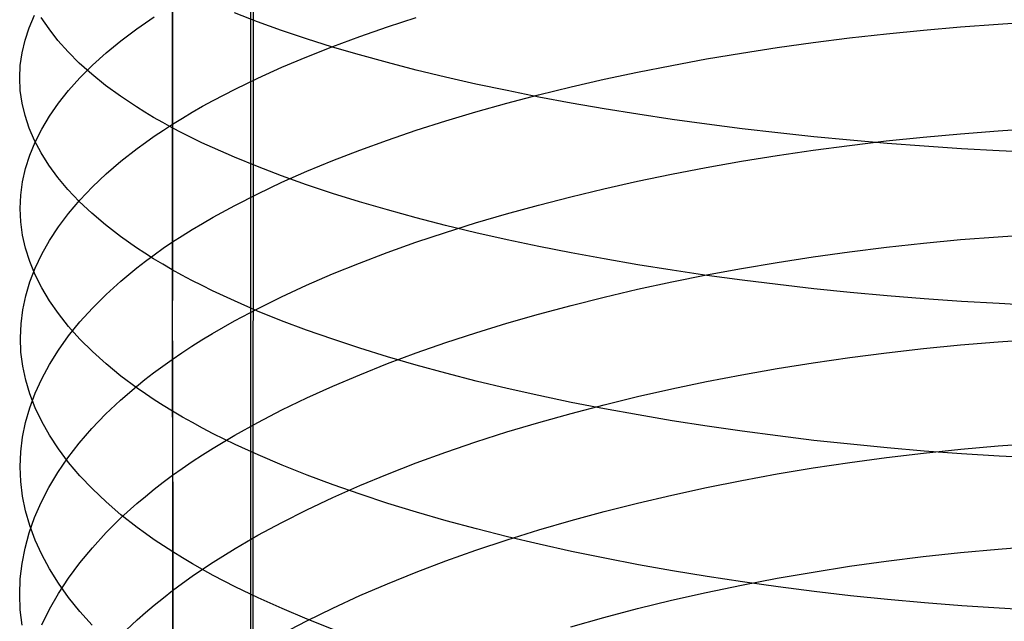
# Model space of a CAD drawing. Extents: x -383 to 1849, y -1185 to -529.
# Tile 739 of 870: x 1775.06 to 1787.65, y -1049.3 to -1041.61. Entities that reach past the tile are written whole.
import ezdxf

# ---------------------------------------------------------------- set-up
doc = ezdxf.new("R2010")
doc.units = 0
doc.layers.add('PREDEFINITO', color=7, linetype='CONTINUOUS')

msp = doc.modelspace()

# ---------------------------------------------------------------- linework, layer by layer
at = {"layer": 'PREDEFINITO'}
for p, q in [((1778.04, -885.974, 440.631), (1778.002, -1075.436, 439.084)), ((1778.035, -1078.013, 439.038), (1778.09, -902.932, 440.751)), ((1777.007, -1039.343, 668.475), (1777.006, -1042.991, 667.502)), ((1777.012, -1041.429, 652.314), (1777.012, -1044.452, 651.272)), ((1775.179, -1041.714, 658.028), (1775.248, -1041.555, 657.569)), ((1775.432, -1041.729, 663.615), (1775.333, -1041.581, 663.157)), ((1776.665, -1041.651, 652.917), (1776.777, -1041.576, 652.714)), ((1778.098, -1041.638, 669.551), (1777.803, -1041.525, 669.178)), ((1779.761, -1041.704, 648.634), (1780.128, -1041.585, 648.33)), ((1775.126, -1041.874, 658.49), (1775.179, -1041.714, 658.028)), ((1775.546, -1041.877, 664.068), (1775.432, -1041.729, 663.615)), ((1776.351, -1041.879, 653.537), (1776.556, -1041.726, 653.122)), ((1776.556, -1041.726, 653.122), (1776.665, -1041.651, 652.917)), ((1778.405, -1041.748, 669.914), (1778.098, -1041.638, 669.551)), ((1779.406, -1041.827, 648.948), (1779.761, -1041.704, 648.634)), ((1786.611, -1041.743, 644.73), (1787.088, -1041.701, 644.63)), ((1787.088, -1041.701, 644.63), (1787.568, -1041.666, 644.544)), ((1787.568, -1041.666, 644.544), (1788.05, -1041.637, 644.474)), ((1778.725, -1041.856, 670.268), (1778.405, -1041.748, 669.914)), ((1779.062, -1041.953, 649.272), (1779.406, -1041.827, 648.948)), ((1785.203, -1041.903, 645.116), (1785.668, -1041.844, 644.973)), ((1785.668, -1041.844, 644.973), (1786.138, -1041.79, 644.844)), ((1786.138, -1041.79, 644.844), (1786.611, -1041.743, 644.73)), ((1775.088, -1042.034, 658.953), (1775.126, -1041.874, 658.49)), ((1775.675, -1042.022, 664.518), (1775.546, -1041.877, 664.068)), ((1776.161, -1042.035, 653.958), (1776.351, -1041.879, 653.537)), ((1779.058, -1041.96, 670.612), (1778.725, -1041.856, 670.268)), ((1778.73, -1042.084, 649.606), (1779.062, -1041.953, 649.272)), ((1779.403, -1042.061, 670.945), (1779.058, -1041.96, 670.612)), ((1784.287, -1042.038, 645.442), (1784.742, -1041.967, 645.272)), ((1784.742, -1041.967, 645.272), (1785.203, -1041.903, 645.116)), ((1775.065, -1042.195, 659.417), (1775.088, -1042.034, 658.953)), ((1775.819, -1042.167, 664.962), (1775.675, -1042.022, 664.518)), ((1775.986, -1042.192, 654.386), (1776.161, -1042.035, 653.958)), ((1778.41, -1042.219, 649.95), (1778.73, -1042.084, 649.606)), ((1779.759, -1042.159, 671.268), (1779.403, -1042.061, 670.945)), ((1783.838, -1042.113, 645.625), (1784.287, -1042.038, 645.442)), ((1775.057, -1042.355, 659.881), (1775.065, -1042.195, 659.417)), ((1775.979, -1042.309, 665.402), (1775.819, -1042.167, 664.962)), ((1775.826, -1042.352, 654.82), (1775.986, -1042.192, 654.386)), ((1778.103, -1042.357, 650.303), (1778.41, -1042.219, 649.95)), ((1780.126, -1042.254, 671.58), (1779.759, -1042.159, 671.268)), ((1782.957, -1042.281, 646.029), (1783.394, -1042.195, 645.821)), ((1783.394, -1042.195, 645.821), (1783.838, -1042.113, 645.625)), ((1775.065, -1042.516, 660.346), (1775.057, -1042.355, 659.881)), ((1775.681, -1042.514, 655.259), (1775.826, -1042.352, 654.82)), ((1776.154, -1042.45, 665.835), (1775.979, -1042.309, 665.402)), ((1777.81, -1042.499, 650.666), (1778.103, -1042.357, 650.303)), ((1780.503, -1042.345, 671.881), (1780.126, -1042.254, 671.58)), ((1780.891, -1042.433, 672.171), (1780.503, -1042.345, 671.881)), ((1782.528, -1042.372, 646.25), (1782.957, -1042.281, 646.029)), ((1776.344, -1042.588, 666.263), (1776.154, -1042.45, 665.835)), ((1781.288, -1042.518, 672.449), (1780.891, -1042.433, 672.171)), ((1781.692, -1042.571, 646.728), (1782.106, -1042.469, 646.483)), ((1782.106, -1042.469, 646.483), (1782.528, -1042.372, 646.25)), ((1775.087, -1042.677, 660.81), (1775.065, -1042.516, 660.346)), ((1775.552, -1042.677, 655.703), (1775.681, -1042.514, 655.259)), ((1776.549, -1042.725, 666.683), (1776.344, -1042.588, 666.263)), ((1777.53, -1042.644, 651.037), (1777.81, -1042.499, 650.666)), ((1781.287, -1042.677, 646.985), (1781.692, -1042.571, 646.728)), ((1781.694, -1042.599, 672.716), (1781.288, -1042.518, 672.449)), ((1782.109, -1042.676, 672.97), (1781.694, -1042.599, 672.716)), ((1775.126, -1042.837, 661.273), (1775.087, -1042.677, 660.81)), ((1775.438, -1042.842, 656.15), (1775.552, -1042.677, 655.703)), ((1776.658, -1042.792, 666.891), (1776.549, -1042.725, 666.683)), ((1777.264, -1042.793, 651.418), (1777.395, -1042.718, 651.227)), ((1777.395, -1042.718, 651.227), (1777.53, -1042.644, 651.037)), ((1780.89, -1042.788, 647.253), (1781.287, -1042.677, 646.985)), ((1782.531, -1042.749, 673.212), (1782.109, -1042.676, 672.97)), ((1775.179, -1042.997, 661.735), (1775.126, -1042.837, 661.273)), ((1775.339, -1043.008, 656.602), (1775.438, -1042.842, 656.15)), ((1776.77, -1042.859, 667.097), (1776.658, -1042.792, 666.891)), ((1776.886, -1042.925, 667.301), (1776.77, -1042.859, 667.097)), ((1777.137, -1042.868, 651.611), (1777.264, -1042.793, 651.418)), ((1780.504, -1042.904, 647.533), (1780.89, -1042.788, 647.253)), ((1782.962, -1042.819, 673.442), (1782.531, -1042.749, 673.212)), ((1783.399, -1042.885, 673.658), (1782.962, -1042.819, 673.442)), ((1777.006, -1042.991, 667.502), (1776.886, -1042.925, 667.301)), ((1776.894, -1043.022, 652.004), (1777.013, -1042.945, 651.807)), ((1777.013, -1042.945, 651.807), (1777.137, -1042.868, 651.611)), ((1780.127, -1043.024, 647.823), (1780.504, -1042.904, 647.533)), ((1783.844, -1042.946, 673.861), (1783.399, -1042.885, 673.658)), ((1784.294, -1043.004, 674.051), (1783.844, -1042.946, 673.861)), ((1775.247, -1043.156, 662.194), (1775.179, -1042.997, 661.735)), ((1775.255, -1043.176, 657.056), (1775.339, -1043.008, 656.602)), ((1776.666, -1043.179, 652.405), (1776.778, -1043.1, 652.204)), ((1776.778, -1043.1, 652.204), (1776.894, -1043.022, 652.004)), ((1777.13, -1043.055, 667.702), (1777.006, -1042.991, 667.502)), ((1777.006, -1042.991, 667.502), (1777.006, -1044.806, 666.964)), ((1777.257, -1043.119, 667.9), (1777.13, -1043.055, 667.702)), ((1779.761, -1043.149, 648.124), (1780.127, -1043.024, 647.823)), ((1784.75, -1043.057, 674.228), (1784.294, -1043.004, 674.051)), ((1785.211, -1043.107, 674.39), (1784.75, -1043.057, 674.228)), ((1785.677, -1043.152, 674.538), (1785.211, -1043.107, 674.39)), ((1786.137, -1043.161, 644.336), (1786.61, -1043.111, 644.222)), ((1786.61, -1043.111, 644.222), (1787.087, -1043.068, 644.122)), ((1787.087, -1043.068, 644.122), (1787.567, -1043.031, 644.037)), ((1787.567, -1043.031, 644.037), (1788.049, -1043, 643.967)), ((1775.187, -1043.344, 657.513), (1775.255, -1043.176, 657.056)), ((1775.331, -1043.314, 662.651), (1775.247, -1043.156, 662.194)), ((1776.557, -1043.258, 652.608), (1776.666, -1043.179, 652.405)), ((1777.388, -1043.183, 668.095), (1777.257, -1043.119, 667.9)), ((1777.523, -1043.245, 668.288), (1777.388, -1043.183, 668.095)), ((1779.405, -1043.278, 648.436), (1779.761, -1043.149, 648.124)), ((1785.201, -1043.279, 644.606), (1785.667, -1043.217, 644.464)), ((1785.667, -1043.217, 644.464), (1786.137, -1043.161, 644.336)), ((1786.148, -1043.192, 674.672), (1785.677, -1043.152, 674.538)), ((1786.622, -1043.228, 674.791), (1786.148, -1043.192, 674.672)), ((1787.099, -1043.26, 674.895), (1786.622, -1043.228, 674.791)), ((1775.133, -1043.513, 657.972), (1775.187, -1043.344, 657.513)), ((1775.43, -1043.471, 663.105), (1775.331, -1043.314, 662.651)), ((1776.352, -1043.419, 653.02), (1776.557, -1043.258, 652.608)), ((1777.803, -1043.369, 668.668), (1777.523, -1043.245, 668.288)), ((1779.061, -1043.411, 648.757), (1779.405, -1043.278, 648.436)), ((1784.285, -1043.421, 644.93), (1784.741, -1043.347, 644.761)), ((1784.741, -1043.347, 644.761), (1785.201, -1043.279, 644.606)), ((1787.58, -1043.287, 674.983), (1787.099, -1043.26, 674.895)), ((1788.062, -1043.309, 675.056), (1787.58, -1043.287, 674.983)), ((1775.544, -1043.627, 663.555), (1775.43, -1043.471, 663.105)), ((1776.162, -1043.583, 653.439), (1776.352, -1043.419, 653.02)), ((1778.098, -1043.489, 669.039), (1777.803, -1043.369, 668.668)), ((1778.405, -1043.606, 669.4), (1778.098, -1043.489, 669.039)), ((1778.729, -1043.548, 649.089), (1779.061, -1043.411, 648.757)), ((1783.835, -1043.501, 645.112), (1784.285, -1043.421, 644.93)), ((1775.095, -1043.683, 658.433), (1775.133, -1043.513, 657.972)), ((1775.987, -1043.749, 653.864), (1776.162, -1043.583, 653.439)), ((1778.725, -1043.72, 669.751), (1778.405, -1043.606, 669.4)), ((1778.409, -1043.689, 649.43), (1778.729, -1043.548, 649.089)), ((1782.955, -1043.676, 645.514), (1783.392, -1043.586, 645.306)), ((1783.392, -1043.586, 645.306), (1783.835, -1043.501, 645.112)), ((1775.073, -1043.853, 658.894), (1775.095, -1043.683, 658.433)), ((1775.674, -1043.781, 664.001), (1775.544, -1043.627, 663.555)), ((1778.102, -1043.835, 649.78), (1778.409, -1043.689, 649.43)), ((1779.058, -1043.831, 670.093), (1778.725, -1043.72, 669.751)), ((1782.525, -1043.772, 645.733), (1782.955, -1043.676, 645.514)), ((1775.065, -1044.023, 659.356), (1775.073, -1043.853, 658.894)), ((1775.818, -1043.934, 664.443), (1775.674, -1043.781, 664.001)), ((1775.827, -1043.918, 654.294), (1775.987, -1043.749, 653.864)), ((1777.809, -1043.984, 650.14), (1778.102, -1043.835, 649.78)), ((1779.403, -1043.938, 670.425), (1779.058, -1043.831, 670.093)), ((1782.103, -1043.874, 645.965), (1782.525, -1043.772, 645.733)), ((1775.682, -1044.088, 654.73), (1775.827, -1043.918, 654.294)), ((1775.978, -1044.085, 664.879), (1775.818, -1043.934, 664.443)), ((1777.529, -1044.136, 650.509), (1777.809, -1043.984, 650.14)), ((1779.759, -1044.043, 670.746), (1779.403, -1043.938, 670.425)), ((1781.283, -1044.092, 646.463), (1781.689, -1043.98, 646.208)), ((1781.689, -1043.98, 646.208), (1782.103, -1043.874, 645.965)), ((1775.072, -1044.193, 659.819), (1775.065, -1044.023, 659.356)), ((1775.553, -1044.26, 655.17), (1775.682, -1044.088, 654.73)), ((1776.153, -1044.233, 665.309), (1775.978, -1044.085, 664.879)), ((1780.126, -1044.143, 671.056), (1779.759, -1044.043, 670.746)), ((1780.887, -1044.208, 646.73), (1781.283, -1044.092, 646.463)), ((1775.095, -1044.363, 660.28), (1775.072, -1044.193, 659.819)), ((1776.344, -1044.38, 665.734), (1776.153, -1044.233, 665.309)), ((1777.263, -1044.292, 650.886), (1777.394, -1044.214, 650.696)), ((1777.394, -1044.214, 650.696), (1777.529, -1044.136, 650.509)), ((1780.503, -1044.24, 671.355), (1780.126, -1044.143, 671.056)), ((1780.5, -1044.33, 647.007), (1780.887, -1044.208, 646.73)), ((1780.891, -1044.334, 671.643), (1780.503, -1044.24, 671.355)), ((1775.133, -1044.533, 660.741), (1775.095, -1044.363, 660.28)), ((1775.439, -1044.434, 655.615), (1775.553, -1044.26, 655.17)), ((1777.012, -1044.452, 651.272), (1777.136, -1044.372, 651.078)), ((1777.136, -1044.372, 651.078), (1777.263, -1044.292, 650.886)), ((1780.123, -1044.456, 647.295), (1780.5, -1044.33, 647.007)), ((1781.288, -1044.423, 671.92), (1780.891, -1044.334, 671.643)), ((1787.568, -1044.384, 643.498), (1788.05, -1044.352, 643.429)), ((1775.34, -1044.609, 656.063), (1775.439, -1044.434, 655.615)), ((1776.549, -1044.525, 666.151), (1776.344, -1044.38, 665.734)), ((1776.893, -1044.533, 651.468), (1777.012, -1044.452, 651.272)), ((1777.012, -1044.452, 651.272), (1777.006, -1045.952, 650.715)), ((1779.756, -1044.586, 647.594), (1780.123, -1044.456, 647.295)), ((1781.694, -1044.509, 672.185), (1781.288, -1044.423, 671.92)), ((1786.138, -1044.52, 643.793), (1786.611, -1044.468, 643.68)), ((1786.611, -1044.468, 643.68), (1787.088, -1044.422, 643.582)), ((1787.088, -1044.422, 643.582), (1787.568, -1044.384, 643.498)), ((1775.187, -1044.702, 661.2), (1775.133, -1044.533, 660.741)), ((1775.256, -1044.785, 656.514), (1775.34, -1044.609, 656.063)), ((1776.658, -1044.596, 666.357), (1776.549, -1044.525, 666.151)), ((1776.77, -1044.667, 666.562), (1776.658, -1044.596, 666.357)), ((1776.665, -1044.698, 651.866), (1776.777, -1044.615, 651.666)), ((1776.777, -1044.615, 651.666), (1776.893, -1044.533, 651.468)), ((1779.401, -1044.722, 647.903), (1779.756, -1044.586, 647.594)), ((1782.109, -1044.591, 672.438), (1781.694, -1044.509, 672.185)), ((1782.531, -1044.669, 672.678), (1782.109, -1044.591, 672.438)), ((1785.203, -1044.643, 644.059), (1785.668, -1044.578, 643.919)), ((1785.668, -1044.578, 643.919), (1786.138, -1044.52, 643.793)), ((1775.255, -1044.87, 661.657), (1775.187, -1044.702, 661.2)), ((1776.556, -1044.782, 652.067), (1776.665, -1044.698, 651.866)), ((1776.886, -1044.737, 666.764), (1776.77, -1044.667, 666.562)), ((1777.006, -1044.806, 666.964), (1776.886, -1044.737, 666.764)), ((1779.056, -1044.861, 648.222), (1779.401, -1044.722, 647.903)), ((1782.962, -1044.743, 672.906), (1782.531, -1044.669, 672.678)), ((1783.399, -1044.813, 673.121), (1782.962, -1044.743, 672.906)), ((1784.287, -1044.79, 644.38), (1784.742, -1044.713, 644.213)), ((1784.742, -1044.713, 644.213), (1785.203, -1044.643, 644.059)), ((1775.188, -1044.963, 656.968), (1775.256, -1044.785, 656.514)), ((1775.339, -1045.037, 662.111), (1775.255, -1044.87, 661.657)), ((1776.351, -1044.951, 652.476), (1776.556, -1044.782, 652.067)), ((1777.13, -1044.875, 667.163), (1777.006, -1044.806, 666.964)), ((1777.006, -1044.806, 666.964), (1777.013, -1046.616, 666.399)), ((1777.258, -1044.943, 667.359), (1777.13, -1044.875, 667.163)), ((1778.724, -1045.005, 648.551), (1779.056, -1044.861, 648.222)), ((1783.394, -1044.962, 644.752), (1783.838, -1044.873, 644.56)), ((1783.844, -1044.879, 673.324), (1783.399, -1044.813, 673.121)), ((1783.838, -1044.873, 644.56), (1784.287, -1044.79, 644.38)), ((1775.134, -1045.141, 657.423), (1775.188, -1044.963, 656.968)), ((1776.161, -1045.123, 652.891), (1776.351, -1044.951, 652.476)), ((1777.389, -1045.01, 667.553), (1777.258, -1044.943, 667.359)), ((1782.957, -1045.057, 644.957), (1783.394, -1044.962, 644.752)), ((1784.294, -1044.94, 673.512), (1783.844, -1044.879, 673.324)), ((1784.75, -1044.997, 673.688), (1784.294, -1044.94, 673.512)), ((1785.211, -1045.049, 673.849), (1784.75, -1044.997, 673.688)), ((1775.438, -1045.204, 662.563), (1775.339, -1045.037, 662.111)), ((1775.986, -1045.297, 653.313), (1776.161, -1045.123, 652.891)), ((1777.524, -1045.076, 667.745), (1777.389, -1045.01, 667.553)), ((1777.804, -1045.206, 668.122), (1777.524, -1045.076, 667.745)), ((1778.404, -1045.153, 648.889), (1778.724, -1045.005, 648.551)), ((1782.528, -1045.157, 645.175), (1782.957, -1045.057, 644.957)), ((1785.677, -1045.097, 673.996), (1785.211, -1045.049, 673.849)), ((1786.148, -1045.14, 674.129), (1785.677, -1045.097, 673.996)), ((1775.096, -1045.32, 657.88), (1775.134, -1045.141, 657.423)), ((1775.552, -1045.368, 663.01), (1775.438, -1045.204, 662.563)), ((1778.098, -1045.334, 668.49), (1777.804, -1045.206, 668.122)), ((1778.097, -1045.305, 649.237), (1778.404, -1045.153, 648.889)), ((1782.106, -1045.263, 645.404), (1782.528, -1045.157, 645.175)), ((1786.622, -1045.178, 674.247), (1786.148, -1045.14, 674.129)), ((1787.099, -1045.212, 674.351), (1786.622, -1045.178, 674.247)), ((1787.58, -1045.24, 674.439), (1787.099, -1045.212, 674.351)), ((1788.062, -1045.264, 674.511), (1787.58, -1045.24, 674.439)), ((1775.074, -1045.499, 658.339), (1775.096, -1045.32, 657.88)), ((1775.681, -1045.532, 663.454), (1775.552, -1045.368, 663.01)), ((1775.826, -1045.474, 653.74), (1775.986, -1045.297, 653.313)), ((1777.803, -1045.461, 649.594), (1778.097, -1045.305, 649.237)), ((1778.406, -1045.458, 668.848), (1778.098, -1045.334, 668.49)), ((1781.287, -1045.49, 645.897), (1781.692, -1045.374, 645.645)), ((1781.692, -1045.374, 645.645), (1782.106, -1045.263, 645.404)), ((1775.066, -1045.678, 658.798), (1775.074, -1045.499, 658.339)), ((1775.681, -1045.653, 654.172), (1775.826, -1045.474, 653.74)), ((1777.523, -1045.621, 649.959), (1777.803, -1045.461, 649.594)), ((1778.726, -1045.579, 669.198), (1778.406, -1045.458, 668.848)), ((1780.89, -1045.612, 646.161), (1781.287, -1045.49, 645.897)), ((1775.826, -1045.693, 663.893), (1775.681, -1045.532, 663.454)), ((1777.388, -1045.703, 650.145), (1777.523, -1045.621, 649.959)), ((1779.059, -1045.696, 669.537), (1778.726, -1045.579, 669.198)), ((1780.504, -1045.738, 646.435), (1780.89, -1045.612, 646.161)), ((1775.073, -1045.858, 659.256), (1775.066, -1045.678, 658.798)), ((1775.552, -1045.834, 654.608), (1775.681, -1045.653, 654.172)), ((1775.986, -1045.853, 664.326), (1775.826, -1045.693, 663.893)), ((1777.257, -1045.785, 650.333), (1777.388, -1045.703, 650.145)), ((1779.404, -1045.81, 669.866), (1779.059, -1045.696, 669.537)), ((1780.127, -1045.87, 646.721), (1780.504, -1045.738, 646.435)), ((1787.088, -1045.766, 643.018), (1787.568, -1045.726, 642.935)), ((1787.568, -1045.726, 642.935), (1788.05, -1045.693, 642.866)), ((1775.096, -1046.037, 659.715), (1775.073, -1045.858, 659.256)), ((1775.438, -1046.016, 655.049), (1775.552, -1045.834, 654.608)), ((1776.161, -1046.011, 664.754), (1775.986, -1045.853, 664.326)), ((1777.006, -1045.952, 650.715), (1777.13, -1045.868, 650.523)), ((1777.13, -1045.868, 650.523), (1777.257, -1045.785, 650.333)), ((1779.76, -1045.92, 670.185), (1779.404, -1045.81, 669.866)), ((1779.761, -1046.006, 647.016), (1780.127, -1045.87, 646.721)), ((1785.669, -1045.929, 643.352), (1786.138, -1045.868, 643.227)), ((1786.138, -1045.868, 643.227), (1786.612, -1045.814, 643.115)), ((1786.612, -1045.814, 643.115), (1787.088, -1045.766, 643.018)), ((1776.886, -1046.037, 650.909), (1777.006, -1045.952, 650.715)), ((1777.006, -1045.952, 650.715), (1777.012, -1047.433, 650.11)), ((1779.405, -1046.148, 647.323), (1779.761, -1046.006, 647.016)), ((1780.127, -1046.027, 670.493), (1779.76, -1045.92, 670.185)), ((1784.743, -1046.07, 643.643), (1785.203, -1045.996, 643.491)), ((1785.203, -1045.996, 643.491), (1785.669, -1045.929, 643.352)), ((1775.134, -1046.216, 660.172), (1775.096, -1046.037, 659.715)), ((1775.339, -1046.2, 655.493), (1775.438, -1046.016, 655.049)), ((1776.351, -1046.166, 665.176), (1776.161, -1046.011, 664.754)), ((1776.658, -1046.21, 651.304), (1776.77, -1046.123, 651.106)), ((1776.77, -1046.123, 651.106), (1776.886, -1046.037, 650.909)), ((1780.504, -1046.13, 670.79), (1780.127, -1046.027, 670.493)), ((1780.892, -1046.229, 671.077), (1780.504, -1046.13, 670.79)), ((1784.288, -1046.15, 643.808), (1784.743, -1046.07, 643.643)), ((1775.188, -1046.394, 660.628), (1775.134, -1046.216, 660.172)), ((1775.255, -1046.386, 655.941), (1775.339, -1046.2, 655.493)), ((1776.557, -1046.319, 665.591), (1776.351, -1046.166, 665.176)), ((1776.55, -1046.297, 651.503), (1776.658, -1046.21, 651.304)), ((1779.061, -1046.293, 647.639), (1779.405, -1046.148, 647.323)), ((1781.289, -1046.324, 671.351), (1780.892, -1046.229, 671.077)), ((1783.395, -1046.329, 644.177), (1783.838, -1046.236, 643.986)), ((1783.838, -1046.236, 643.986), (1784.288, -1046.15, 643.808)), ((1775.187, -1046.572, 656.391), (1775.255, -1046.386, 655.941)), ((1776.344, -1046.474, 651.908), (1776.55, -1046.297, 651.503)), ((1776.665, -1046.394, 665.796), (1776.557, -1046.319, 665.591)), ((1778.729, -1046.444, 647.964), (1779.061, -1046.293, 647.639)), ((1781.695, -1046.415, 671.615), (1781.289, -1046.324, 671.351)), ((1782.958, -1046.428, 644.38), (1783.395, -1046.329, 644.177)), ((1775.256, -1046.571, 661.081), (1775.188, -1046.394, 660.628)), ((1776.154, -1046.654, 652.319), (1776.344, -1046.474, 651.908)), ((1776.777, -1046.469, 665.999), (1776.665, -1046.394, 665.796)), ((1776.893, -1046.543, 666.2), (1776.777, -1046.469, 665.999)), ((1778.409, -1046.598, 648.3), (1778.729, -1046.444, 647.964)), ((1782.11, -1046.502, 671.866), (1781.695, -1046.415, 671.615)), ((1782.533, -1046.584, 672.105), (1782.11, -1046.502, 671.866)), ((1782.528, -1046.532, 644.595), (1782.958, -1046.428, 644.38)), ((1775.133, -1046.759, 656.843), (1775.187, -1046.572, 656.391)), ((1775.34, -1046.748, 661.532), (1775.256, -1046.571, 661.081)), ((1777.013, -1046.616, 666.399), (1776.893, -1046.543, 666.2)), ((1777.137, -1046.689, 666.596), (1777.013, -1046.616, 666.399)), ((1777.013, -1046.616, 666.399), (1777.014, -1048.412, 665.789)), ((1778.102, -1046.757, 648.644), (1778.409, -1046.598, 648.3)), ((1782.107, -1046.642, 644.822), (1782.528, -1046.532, 644.595)), ((1782.963, -1046.663, 672.331), (1782.533, -1046.584, 672.105)), ((1775.095, -1046.947, 657.296), (1775.133, -1046.759, 656.843)), ((1775.439, -1046.923, 661.98), (1775.34, -1046.748, 661.532)), ((1775.979, -1046.837, 652.737), (1776.154, -1046.654, 652.319)), ((1777.265, -1046.761, 666.791), (1777.137, -1046.689, 666.596)), ((1777.396, -1046.832, 666.983), (1777.265, -1046.761, 666.791)), ((1777.809, -1046.92, 648.998), (1778.102, -1046.757, 648.644)), ((1781.287, -1046.879, 645.31), (1781.693, -1046.758, 645.061)), ((1781.693, -1046.758, 645.061), (1782.107, -1046.642, 644.822)), ((1783.4, -1046.737, 672.545), (1782.963, -1046.663, 672.331)), ((1783.845, -1046.806, 672.746), (1783.4, -1046.737, 672.545)), ((1775.819, -1047.022, 653.16), (1775.979, -1046.837, 652.737)), ((1777.53, -1046.902, 667.174), (1777.396, -1046.832, 666.983)), ((1780.891, -1047.006, 645.572), (1781.287, -1046.879, 645.31)), ((1784.295, -1046.871, 672.934), (1783.845, -1046.806, 672.746)), ((1784.751, -1046.931, 673.108), (1784.295, -1046.871, 672.934)), ((1775.072, -1047.135, 657.751), (1775.095, -1046.947, 657.296)), ((1775.553, -1047.097, 662.425), (1775.439, -1046.923, 661.98)), ((1777.529, -1047.088, 649.36), (1777.809, -1046.92, 648.998)), ((1777.811, -1047.04, 667.548), (1777.53, -1046.902, 667.174)), ((1780.504, -1047.138, 645.844), (1780.891, -1047.006, 645.572)), ((1785.212, -1046.987, 673.268), (1784.751, -1046.931, 673.108)), ((1785.678, -1047.037, 673.414), (1785.212, -1046.987, 673.268)), ((1775.065, -1047.324, 658.206), (1775.072, -1047.135, 657.751)), ((1775.682, -1047.269, 662.865), (1775.553, -1047.097, 662.425)), ((1775.674, -1047.209, 653.587), (1775.819, -1047.022, 653.16)), ((1777.394, -1047.173, 649.545), (1777.529, -1047.088, 649.36)), ((1778.105, -1047.174, 667.914), (1777.811, -1047.04, 667.548)), ((1780.128, -1047.275, 646.126), (1780.504, -1047.138, 645.844)), ((1786.148, -1047.083, 673.546), (1785.678, -1047.037, 673.414)), ((1786.623, -1047.124, 673.664), (1786.148, -1047.083, 673.546)), ((1786.612, -1047.149, 642.525), (1787.089, -1047.1, 642.428)), ((1787.1, -1047.159, 673.766), (1786.623, -1047.124, 673.664)), ((1787.089, -1047.1, 642.428), (1787.568, -1047.058, 642.346)), ((1787.568, -1047.058, 642.346), (1788.05, -1047.023, 642.278)), ((1775.545, -1047.398, 654.02), (1775.674, -1047.209, 653.587)), ((1777.136, -1047.346, 649.92), (1777.263, -1047.259, 649.731)), ((1777.263, -1047.259, 649.731), (1777.394, -1047.173, 649.545)), ((1778.412, -1047.305, 668.27), (1778.105, -1047.174, 667.914)), ((1785.204, -1047.339, 642.897), (1785.669, -1047.269, 642.76)), ((1785.669, -1047.269, 642.76), (1786.138, -1047.205, 642.635)), ((1786.138, -1047.205, 642.635), (1786.612, -1047.149, 642.525)), ((1787.58, -1047.19, 673.854), (1787.1, -1047.159, 673.766)), ((1788.063, -1047.215, 673.926), (1787.58, -1047.19, 673.854)), ((1775.072, -1047.512, 658.661), (1775.065, -1047.324, 658.206)), ((1775.827, -1047.439, 663.301), (1775.682, -1047.269, 662.865)), ((1777.012, -1047.433, 650.11), (1777.136, -1047.346, 649.92)), ((1778.732, -1047.433, 668.616), (1778.412, -1047.305, 668.27)), ((1779.761, -1047.418, 646.419), (1780.128, -1047.275, 646.126)), ((1784.743, -1047.416, 643.048), (1785.204, -1047.339, 642.897)), ((1775.095, -1047.7, 659.115), (1775.072, -1047.512, 658.661)), ((1775.431, -1047.589, 654.456), (1775.545, -1047.398, 654.02)), ((1775.986, -1047.608, 663.731), (1775.827, -1047.439, 663.301)), ((1776.893, -1047.522, 650.303), (1777.012, -1047.433, 650.11)), ((1777.012, -1047.433, 650.11), (1777.012, -1050.366, 648.831)), ((1779.065, -1047.557, 668.953), (1778.732, -1047.433, 668.616)), ((1779.406, -1047.565, 646.723), (1779.761, -1047.418, 646.419)), ((1783.838, -1047.589, 643.388), (1784.288, -1047.499, 643.212)), ((1784.288, -1047.499, 643.212), (1784.743, -1047.416, 643.048)), ((1775.332, -1047.782, 654.896), (1775.431, -1047.589, 654.456)), ((1776.162, -1047.774, 664.156), (1775.986, -1047.608, 663.731)), ((1776.665, -1047.703, 650.694), (1776.777, -1047.612, 650.497)), ((1776.777, -1047.612, 650.497), (1776.893, -1047.522, 650.303)), ((1779.062, -1047.717, 647.036), (1779.406, -1047.565, 646.723)), ((1779.41, -1047.677, 669.28), (1779.065, -1047.557, 668.953)), ((1783.395, -1047.686, 643.577), (1783.838, -1047.589, 643.388)), ((1775.133, -1047.888, 659.569), (1775.095, -1047.7, 659.115)), ((1776.556, -1047.794, 650.892), (1776.665, -1047.703, 650.694)), ((1778.73, -1047.874, 647.358), (1779.062, -1047.717, 647.036)), ((1779.765, -1047.794, 669.596), (1779.41, -1047.677, 669.28)), ((1782.958, -1047.788, 643.778), (1783.395, -1047.686, 643.577)), ((1775.186, -1048.075, 660.021), (1775.133, -1047.888, 659.569)), ((1775.248, -1047.975, 655.339), (1775.332, -1047.782, 654.896)), ((1776.352, -1047.937, 664.575), (1776.162, -1047.774, 664.156)), ((1776.351, -1047.979, 651.294), (1776.556, -1047.794, 650.892)), ((1778.41, -1048.035, 647.691), (1778.73, -1047.874, 647.358)), ((1780.132, -1047.906, 669.902), (1779.765, -1047.794, 669.596)), ((1782.107, -1048.012, 644.216), (1782.529, -1047.897, 643.991)), ((1782.529, -1047.897, 643.991), (1782.958, -1047.788, 643.778)), ((1775.179, -1048.17, 655.784), (1775.248, -1047.975, 655.339)), ((1776.161, -1048.167, 651.702), (1776.351, -1047.979, 651.294)), ((1776.557, -1048.099, 664.987), (1776.352, -1047.937, 664.575)), ((1780.51, -1048.015, 670.197), (1780.132, -1047.906, 669.902)), ((1780.897, -1048.12, 670.48), (1780.51, -1048.015, 670.197)), ((1781.693, -1048.132, 644.452), (1782.107, -1048.012, 644.216)), ((1775.255, -1048.262, 660.471), (1775.186, -1048.075, 660.021)), ((1776.666, -1048.178, 665.19), (1776.557, -1048.099, 664.987)), ((1778.103, -1048.201, 648.032), (1778.41, -1048.035, 647.691)), ((1781.294, -1048.22, 670.753), (1780.897, -1048.12, 670.48)), ((1781.288, -1048.259, 644.7), (1781.693, -1048.132, 644.452)), ((1775.126, -1048.366, 656.232), (1775.179, -1048.17, 655.784)), ((1775.339, -1048.447, 660.918), (1775.255, -1048.262, 660.471)), ((1775.986, -1048.359, 652.116), (1776.161, -1048.167, 651.702)), ((1776.778, -1048.257, 665.391), (1776.666, -1048.178, 665.19)), ((1776.894, -1048.335, 665.591), (1776.778, -1048.257, 665.391)), ((1777.81, -1048.371, 648.382), (1778.103, -1048.201, 648.032)), ((1780.891, -1048.391, 644.959), (1781.288, -1048.259, 644.7)), ((1781.7, -1048.316, 671.014), (1781.294, -1048.22, 670.753)), ((1775.088, -1048.563, 656.681), (1775.126, -1048.366, 656.232)), ((1775.826, -1048.552, 652.536), (1775.986, -1048.359, 652.116)), ((1777.014, -1048.412, 665.789), (1776.894, -1048.335, 665.591)), ((1777.53, -1048.545, 648.741), (1777.81, -1048.371, 648.382)), ((1780.505, -1048.528, 645.228), (1780.891, -1048.391, 644.959)), ((1782.114, -1048.408, 671.263), (1781.7, -1048.316, 671.014)), ((1787.087, -1048.421, 641.814), (1787.567, -1048.378, 641.732)), ((1787.567, -1048.378, 641.732), (1788.049, -1048.341, 641.665)), ((1775.437, -1048.631, 661.362), (1775.339, -1048.447, 660.918)), ((1777.014, -1048.412, 665.789), (1777.013, -1050.195, 665.14)), ((1777.138, -1048.489, 665.984), (1777.014, -1048.412, 665.789)), ((1777.265, -1048.564, 666.177), (1777.138, -1048.489, 665.984)), ((1782.537, -1048.495, 671.5), (1782.114, -1048.408, 671.263)), ((1782.967, -1048.578, 671.724), (1782.537, -1048.495, 671.5)), ((1786.137, -1048.531, 642.02), (1786.61, -1048.473, 641.91)), ((1786.61, -1048.473, 641.91), (1787.087, -1048.421, 641.814)), ((1775.065, -1048.759, 657.131), (1775.088, -1048.563, 656.681)), ((1775.552, -1048.813, 661.803), (1775.437, -1048.631, 661.362)), ((1775.681, -1048.748, 652.96), (1775.826, -1048.552, 652.536)), ((1777.264, -1048.723, 649.109), (1777.395, -1048.633, 648.924)), ((1777.396, -1048.639, 666.369), (1777.265, -1048.564, 666.177)), ((1777.395, -1048.633, 648.924), (1777.53, -1048.545, 648.741)), ((1777.531, -1048.713, 666.558), (1777.396, -1048.639, 666.369)), ((1780.128, -1048.671, 645.508), (1780.505, -1048.528, 645.228)), ((1783.404, -1048.656, 671.936), (1782.967, -1048.578, 671.724)), ((1785.201, -1048.67, 642.279), (1785.667, -1048.597, 642.143)), ((1785.667, -1048.597, 642.143), (1786.137, -1048.531, 642.02)), ((1775.057, -1048.957, 657.581), (1775.065, -1048.759, 657.131)), ((1775.552, -1048.946, 653.39), (1775.681, -1048.748, 652.96)), ((1777.137, -1048.814, 649.295), (1777.264, -1048.723, 649.109)), ((1777.811, -1048.858, 666.929), (1777.531, -1048.713, 666.558)), ((1779.761, -1048.819, 645.798), (1780.128, -1048.671, 645.508)), ((1783.848, -1048.729, 672.135), (1783.404, -1048.656, 671.936)), ((1784.298, -1048.797, 672.321), (1783.848, -1048.729, 672.135)), ((1784.285, -1048.837, 642.591), (1784.741, -1048.75, 642.429)), ((1784.741, -1048.75, 642.429), (1785.201, -1048.67, 642.279)), ((1775.681, -1048.994, 662.24), (1775.552, -1048.813, 661.803)), ((1777.013, -1048.905, 649.484), (1777.137, -1048.814, 649.295)), ((1778.105, -1049, 667.292), (1777.811, -1048.858, 666.929)), ((1779.406, -1048.972, 646.098), (1779.761, -1048.819, 645.798)), ((1783.835, -1048.931, 642.766), (1784.285, -1048.837, 642.591)), ((1784.754, -1048.861, 672.493), (1784.298, -1048.797, 672.321)), ((1785.215, -1048.919, 672.652), (1784.754, -1048.861, 672.493)), ((1775.065, -1049.154, 658.032), (1775.057, -1048.957, 657.581)), ((1775.438, -1049.146, 653.823), (1775.552, -1048.946, 653.39)), ((1775.826, -1049.173, 662.672), (1775.681, -1048.994, 662.24)), ((1776.778, -1049.092, 649.868), (1776.894, -1048.998, 649.675)), ((1776.894, -1048.998, 649.675), (1777.013, -1048.905, 649.484)), ((1778.413, -1049.138, 667.645), (1778.105, -1049, 667.292)), ((1779.062, -1049.13, 646.408), (1779.406, -1048.972, 646.098)), ((1783.392, -1049.031, 642.954), (1783.835, -1048.931, 642.766)), ((1785.681, -1048.973, 672.797), (1785.215, -1048.919, 672.652)), ((1786.151, -1049.021, 672.927), (1785.681, -1048.973, 672.797)), ((1786.624, -1049.063, 673.044), (1786.151, -1049.021, 672.927)), ((1775.088, -1049.351, 658.482), (1775.065, -1049.154, 658.032)), ((1775.339, -1049.347, 654.26), (1775.438, -1049.146, 653.823)), ((1776.665, -1049.186, 650.062), (1776.778, -1049.092, 649.868)), ((1778.733, -1049.273, 667.989), (1778.413, -1049.138, 667.645)), ((1778.73, -1049.293, 646.728), (1779.062, -1049.13, 646.408)), ((1782.525, -1049.251, 643.364), (1782.955, -1049.138, 643.153)), ((1782.955, -1049.138, 643.153), (1783.392, -1049.031, 642.954)), ((1787.102, -1049.101, 673.145), (1786.624, -1049.063, 673.044)), ((1787.581, -1049.133, 673.232), (1787.102, -1049.101, 673.145)), ((1788.064, -1049.159, 673.303), (1787.581, -1049.133, 673.232)), ((1775.985, -1049.35, 663.099), (1775.826, -1049.173, 662.672)), ((1776.352, -1049.475, 650.657), (1776.557, -1049.281, 650.259)), ((1776.557, -1049.281, 650.259), (1776.665, -1049.186, 650.062)), ((1779.066, -1049.403, 668.323), (1778.733, -1049.273, 667.989)), ((1782.103, -1049.37, 643.587), (1782.525, -1049.251, 643.364)), ((1778.41, -1049.461, 647.056), (1778.73, -1049.293, 646.728))]:
    msp.add_line(p, q, dxfattribs=at)

doc.saveas('drawing.dxf')
